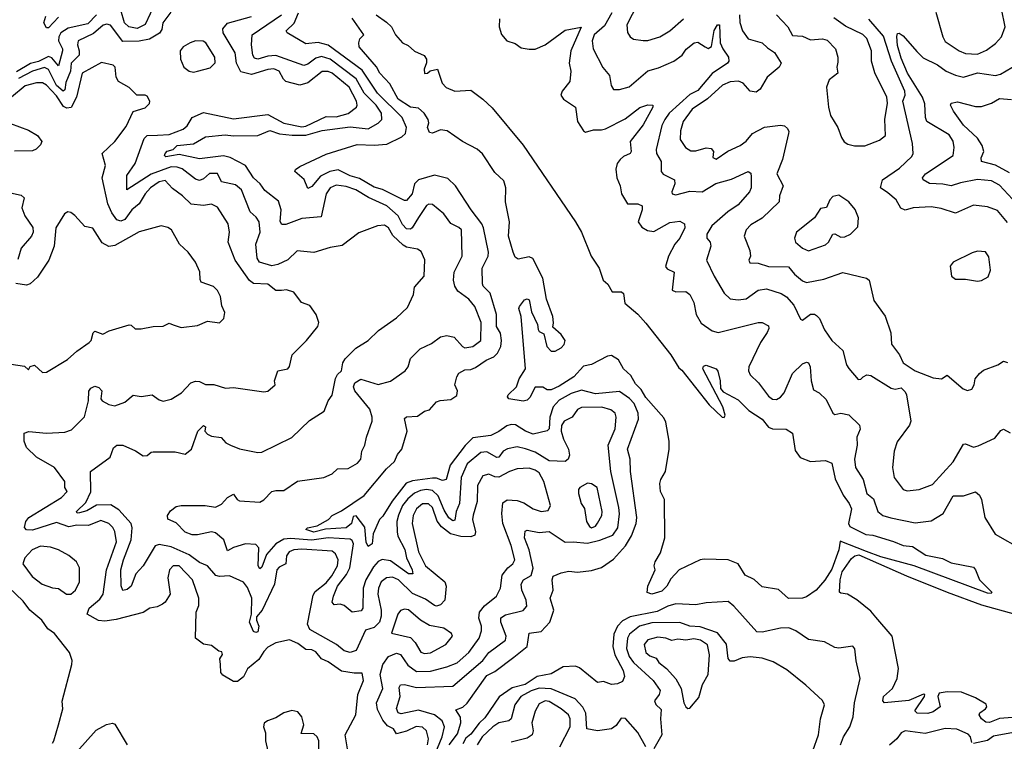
# Model space of a CAD drawing. Extents: x 1468344 to 1613994, y 525695 to 643861.
# Tile 286 of 427: x 1531671 to 1536569, y 603623 to 607210. Entities that reach past the tile are written whole.
import ezdxf

# ---------------------------------------------------------------- set-up
doc = ezdxf.new("R2010")
doc.units = 0

msp = doc.modelspace()

# ---------------------------------------------------------------- linework, layer by layer
at = {"layer": '0CON10XD'}
for points in [[(1534799.2, 607395), (1534691.5, 607185), (1534695, 607147.5), (1534708, 607125), (1534725, 607113.1), (1534772.1, 607107.9), (1534795, 607107.5), (1534855, 607124.5), (1534905, 607154.4), (1534973.1, 607215)], [(1532345, 607292.5), (1532295, 607186.3), (1532255, 607167.4), (1532214.3, 607174.3), (1532193.1, 607195), (1532175, 607258)], [(1532052.7, 607235), (1532010.4, 607189.6), (1531912.4, 607167.6), (1531875.8, 607145), (1531865.6, 607125), (1531864, 607105), (1531884.4, 607065), (1531884.1, 607055), (1531865, 606981.5), (1531830.6, 607020.6), (1531815, 607027.4), (1531765, 607002), (1531725, 606993.2), (1531655, 606951.5)], [(1532422.3, 607247.7), (1532382.5, 607195), (1532377.8, 607162.2), (1532367, 607143), (1532316.1, 607113.9), (1532265, 607104.6), (1532185, 607101.5), (1532122.5, 607182.5), (1532105, 607189.1), (1532087.2, 607182.8), (1532038, 607142), (1531962.9, 607105), (1531958.1, 607085), (1531967.3, 607055), (1531966.6, 607035), (1531928, 606995), (1531923.9, 606955), (1531901.4, 606898.6), (1531895, 606862.3), (1531887.1, 606855), (1531855, 606883.8), (1531815, 606962.7), (1531795, 606973), (1531735.3, 606955), (1531665, 606918.9)], [(1531865, 607222.5), (1531815, 607170), (1531805, 607169.4), (1531791.1, 607195), (1531801.5, 607228.5)], [(1533699.5, 603605), (1533703.9, 603635), (1533695.3, 603675), (1533674, 603694), (1533643.3, 603696.7), (1533595, 603673), (1533545, 603660), (1533530, 603685), (1533500.2, 603700.2), (1533478.1, 603728.1), (1533451.3, 603781.3), (1533445.3, 603815), (1533477.7, 603885), (1533463.5, 603955), (1533476.8, 604005), (1533505, 604045.3), (1533545, 604060.8), (1533565, 604054.6), (1533601.9, 604001.9), (1533645, 603970.2), (1533715, 603971), (1533795, 603993.2), (1533846.4, 604013.6), (1533905.7, 604064.3), (1533955.9, 604135), (1533967.9, 604172.1), (1533968.2, 604195), (1533954.7, 604235), (1533958.8, 604265), (1533983.3, 604296.7), (1534042.9, 604345), (1534062.3, 604385), (1534070.4, 604449.6), (1534098.8, 604485), (1534124.7, 604505.3), (1534133.8, 604525), (1534116.3, 604596.3), (1534074.8, 604705), (1534068.8, 604755), (1534075, 604808), (1534096, 604824), (1534145, 604820.4), (1534179.3, 604809.3), (1534225, 604778.7), (1534265, 604764.7), (1534299.7, 604770.3), (1534311.2, 604795), (1534278.6, 604915), (1534255, 604956.9), (1534235, 604971.6), (1534205, 604981.4), (1534145, 604976.8), (1534108, 604965), (1534055, 604935.4), (1534035, 604937.7), (1534005, 604951.8), (1533975, 604942.3), (1533948.2, 604895), (1533946, 604815), (1533926.5, 604746.5), (1533924.2, 604725), (1533938, 604665), (1533935, 604647.8), (1533915, 604638.9), (1533865, 604640.5), (1533814, 604654), (1533768.5, 604688.5), (1533747.7, 604717.7), (1533724.3, 604785), (1533705, 604803.2), (1533675, 604802.9), (1533645, 604778.4), (1533628.3, 604745), (1533623, 604705), (1533655.2, 604565.2), (1533689.2, 604495), (1533786.6, 604415), (1533792, 604395), (1533785.7, 604324.3), (1533765, 604301.6), (1533745, 604294.7), (1533735, 604297.9), (1533689.5, 604329.5), (1533625, 604358.5), (1533555, 604426.4), (1533525, 604438.4), (1533495, 604436.2), (1533468.6, 604415), (1533455.2, 604385), (1533453, 604355), (1533468.5, 604275), (1533468.6, 604245), (1533460.8, 604215), (1533435, 604188.1), (1533390.8, 604175), (1533345, 604073.9), (1533315, 604064.7), (1533285, 604072.2), (1533247.7, 604105), (1533115, 604179.2), (1533102.9, 604205), (1533130.2, 604349.8), (1533141.7, 604368.3), (1533195, 604410), (1533224.1, 604445), (1533251.5, 604495), (1533256, 604525), (1533241.5, 604555), (1533225, 604568), (1533075, 604578.9), (1533035, 604575.5), (1533011.5, 604565), (1532997.6, 604545), (1532995.3, 604504.7), (1532961.9, 604488.1), (1532950, 604475), (1532938.7, 604405), (1532877.1, 604275), (1532848.7, 604241.3), (1532848.5, 604225), (1532860.8, 604195), (1532855, 604167.3), (1532845, 604163.1), (1532835, 604168.1), (1532814.7, 604214.7), (1532824.8, 604255.2), (1532825.6, 604335), (1532805, 604387.5), (1532785, 604414.2), (1532715, 604445.5), (1532665, 604441.5), (1532646.5, 604446.5), (1532605, 604495.6), (1532565, 604512.4), (1532515, 604550.8), (1532425, 604589.3), (1532365, 604600.6), (1532345, 604594.4), (1532285, 604495.4), (1532249.5, 604455), (1532225.4, 604394.6), (1532205, 604377.4), (1532185, 604372), (1532175.7, 604395.7), (1532174.8, 604474.8), (1532186.9, 604525), (1532226.2, 604625), (1532230.4, 604685), (1532225.8, 604705), (1532165, 604773.3), (1532125, 604797.8), (1532053.2, 604796.8), (1532005, 604768.8), (1531968.3, 604758.3), (1531956.7, 604756.7), (1531954, 604765), (1532000.3, 604809.7), (1532025, 604862.5), (1532023.8, 604965), (1532120.9, 605035), (1532138, 605082), (1532155, 605095.5), (1532185, 605095.7), (1532246.8, 605066.8), (1532285, 605041.4), (1532305, 605044.2), (1532325, 605061.2), (1532335, 605062), (1532445, 605061.4), (1532495, 605050), (1532525.4, 605075), (1532557.1, 605165), (1532585, 605193.8), (1532595, 605186.7), (1532592.9, 605165), (1532605, 605150), (1532625, 605140), (1532672.9, 605132.9), (1532697, 605107), (1532720, 605095), (1532765, 605077.5), (1532855, 605059.5), (1532875, 605060.9), (1533025, 605133.3), (1533112.7, 605217.3), (1533185.3, 605264.7), (1533205.6, 605315), (1533225.7, 605344.3), (1533242.7, 605427.3), (1533252.6, 605447.4), (1533272, 605465), (1533278, 605505), (1533289.4, 605525), (1533342.7, 605577.3), (1533405, 605615.4), (1533455.2, 605664.8), (1533545, 605728), (1533599.7, 605780.3), (1533629.5, 605845), (1533635, 605880), (1533683.3, 605935), (1533686.9, 606016.9), (1533667.9, 606057.9), (1533649.3, 606069.3), (1533595, 606079), (1533578.9, 606088.9), (1533528, 606138), (1533505, 606175.4), (1533485, 606188.2), (1533450.8, 606185), (1533358.7, 606151.3), (1533275, 606087.5), (1533215, 606077.3), (1533135, 606052.8), (1533051.2, 606061.2), (1533005, 606016.5), (1532955, 605993.8), (1532925, 605986.7), (1532863.5, 606005), (1532851.8, 606025), (1532846.6, 606095), (1532867.7, 606155), (1532863.1, 606205), (1532848.1, 606228.1), (1532817.8, 606255), (1532774.6, 606365), (1532745, 606389.3), (1532675.6, 606405), (1532655, 606446.4), (1532615, 606445.9), (1532585, 606419.1), (1532565, 606411.2), (1532545, 606418.2), (1532478.6, 606468.6), (1532455, 606477.9), (1532425, 606478.4), (1532325, 606442.1), (1532204.2, 606364.2), (1532204.4, 606435.6), (1532245.2, 606494.8), (1532289.7, 606620.3), (1532305, 606634.8), (1532356.7, 606636.7), (1532415, 606640.4), (1532484.5, 606665.5), (1532505, 606683.1), (1532529.8, 606725), (1532585, 606749.5), (1532735, 606718), (1532905, 606739), (1532985, 606695.7), (1533075, 606677.7), (1533095, 606681.9), (1533195, 606729), (1533245, 606727.4), (1533305.2, 606744.8), (1533346.7, 606775), (1533350.4, 606785), (1533345.7, 606805), (1533309.6, 606875), (1533225, 606944.8), (1533205, 606952.8), (1533175, 606952.5), (1533105, 606897.3), (1533064.8, 606884.8), (1532995, 606903.8), (1532982.6, 606915), (1532961.3, 606955), (1532935, 606966.8), (1532905, 606963.3), (1532825, 606937.7), (1532770.8, 606950.8), (1532749.6, 606995), (1532742.5, 607045), (1532683.3, 607145), (1532681.3, 607165), (1532705, 607193.3), (1532823.9, 607226.1)], [(1533338.1, 605405), (1533367.4, 605422.6), (1533455, 605397.3), (1533515, 605412.7), (1533588.5, 605465), (1533603.6, 605485), (1533615, 605526), (1533663.8, 605575), (1533719.3, 605600.7), (1533765, 605634.5), (1533795, 605640.4), (1533831.7, 605631.7), (1533873.1, 605585), (1533885, 605579.5), (1533925, 605585.5), (1533965.4, 605615), (1533966.7, 605705), (1533935, 605784.4), (1533905, 605821.1), (1533850.6, 605860.6), (1533835.5, 605885.5), (1533828.9, 605915), (1533831.9, 605955), (1533872.3, 606035), (1533869.4, 606165), (1533855, 606178.2), (1533815, 606196.7), (1533780.9, 606245), (1533725, 606292.5), (1533705.9, 606294.1), (1533695, 606286.2), (1533655, 606227.3), (1533623.9, 606176.1), (1533615, 606169.6), (1533595, 606171.4), (1533575, 606191.8), (1533553, 606235), (1533497.6, 606285), (1533406.6, 606326.6), (1533343.1, 606365), (1533295, 606381.8), (1533245, 606387.7), (1533215, 606374.7), (1533195.2, 606345), (1533170, 606230), (1533075, 606222.4), (1532995, 606192.7), (1532975, 606191.5), (1532967, 606207), (1532972.6, 606265), (1532957.9, 606307.9), (1532890.9, 606360.9), (1532867.3, 606395), (1532834.7, 606425), (1532795, 606485.2), (1532718.2, 606525), (1532685, 606534.4), (1532565, 606518.7), (1532465, 606541.1), (1532425.9, 606534.1), (1532397.9, 606527.9), (1532391.8, 606535), (1532394.1, 606545), (1532405, 606557.1), (1532435, 606566), (1532454.6, 606585.4), (1532535, 606593.8), (1532595, 606628.4), (1532692.7, 606637.3), (1532735, 606632.6), (1532855, 606635.6), (1532915, 606659.1), (1532963.8, 606643.8), (1533025.8, 606635.8), (1533095, 606636.9), (1533175, 606659.2), (1533315, 606677.2), (1533405, 606668), (1533455, 606696.1), (1533473.3, 606715), (1533471.4, 606745), (1533444.4, 606785), (1533385.1, 606845.1), (1533345, 606916), (1533215, 607014.8), (1533171.8, 607028.2), (1533145, 607019.8), (1533105, 606988.7), (1533085, 606982.7), (1532945, 607032.5), (1532905, 607029.1), (1532855, 607013.5), (1532838.5, 607018.5), (1532830.3, 607035), (1532824.2, 607085), (1532828.2, 607135), (1532973.5, 607235)], [(1533807.9, 603605), (1533849.1, 603660.9), (1533864.8, 603715), (1533863.2, 603743.2), (1533840.9, 603779.1), (1533875, 603793.5), (1533897.2, 603812.8), (1533995, 603949.7), (1534035, 603969.3), (1534128.4, 604041.6), (1534194.7, 604095), (1534205, 604160.8), (1534265, 604169.7), (1534307.6, 604215), (1534328.3, 604275), (1534310, 604335), (1534325.2, 604374.8), (1534320.4, 604425), (1534325, 604443.8), (1534365, 604460.8), (1534401.9, 604468.1), (1534445, 604463.1), (1534515, 604471.6), (1534565, 604486.8), (1534625, 604528.2), (1534685, 604595.3), (1534715, 604644.6), (1534737.1, 604705), (1534741.2, 604735), (1534708.9, 604965), (1534708.1, 605025), (1534694.9, 605075), (1534749.8, 605225), (1534748.1, 605255), (1534727.3, 605302.7), (1534705, 605327.8), (1534655, 605361.5), (1534535, 605351.1), (1534465, 605368.7), (1534415, 605352.5), (1534355, 605319.3), (1534325.5, 605285), (1534307.4, 605235), (1534305, 605177.1), (1534295, 605167.1), (1534225, 605150.3), (1534186.4, 605165), (1534136.5, 605196.5), (1534115, 605198.1), (1534095, 605191.9), (1534055, 605162.5), (1534015, 605142.7), (1533925, 605131.2), (1533886.2, 605093.8), (1533812.3, 604995), (1533792.5, 604925), (1533775, 604919.7), (1533745, 604931.5), (1533725, 604931.7), (1533625, 604917.8), (1533594.2, 604905.8), (1533523.3, 604816.7), (1533477.6, 604742.4), (1533460.9, 604725), (1533428.9, 604655), (1533424, 604605), (1533405, 604591.4), (1533395, 604612.5), (1533387.9, 604687.9), (1533345, 604743.6), (1533330.1, 604739.9), (1533322, 604705), (1533295, 604684.8), (1533192.4, 604677.6), (1533135, 604663.1), (1533094.1, 604675.9), (1533102.5, 604685), (1533151.2, 604695), (1533207.5, 604725), (1533225, 604746), (1533271.5, 604768.5), (1533385, 604845.5), (1533495, 604977.3), (1533535, 605014.5), (1533550.5, 605049.5), (1533572, 605075), (1533598.2, 605165), (1533585, 605228), (1533595, 605235.4), (1533650.6, 605239.4), (1533685, 605264.3), (1533709.7, 605270.3), (1533745, 605310.8), (1533762.2, 605317.8), (1533815, 605321.8), (1533845, 605342.9), (1533848.9, 605365), (1533835.5, 605395.5), (1533844.7, 605435.3), (1533855, 605453.1), (1533885, 605470.4), (1533915, 605472.1), (1533939.1, 605480.9), (1533992, 605518), (1534030, 605535), (1534048.1, 605551.9), (1534064.1, 605585), (1534067.9, 605615), (1534062.5, 605652.5), (1534042.5, 605685), (1534043.6, 605745), (1534011.4, 605851.4), (1533976.2, 605885), (1533973, 605897), (1533971.2, 605975), (1534001.9, 606035), (1534003, 606055), (1533978.8, 606175), (1533969.2, 606195), (1533916.1, 606265), (1533839.1, 606385), (1533801.1, 606421.1), (1533735, 606437.9), (1533655, 606413.8), (1533634.6, 606395), (1533622.9, 606345), (1533595, 606311.9), (1533585, 606311.9), (1533476.2, 606366.2), (1533435, 606378.7), (1533361.6, 606421.6), (1533314.4, 606435), (1533255, 606463.7), (1533214, 606456), (1533167.5, 606432.5), (1533125, 606381.9), (1533105, 606372), (1533086.6, 606416.6), (1533040, 606455), (1533042.5, 606465), (1533065, 606481.2), (1533195, 606541.9), (1533350.6, 606589.4), (1533433.8, 606586.2), (1533497.7, 606592.3), (1533572.5, 606627.5), (1533590.8, 606645), (1533594.5, 606675), (1533573.5, 606725), (1533450.5, 606845), (1533375, 606959.6), (1533205, 607084.5), (1533155, 607097.9), (1533095, 607090), (1533001.1, 607145), (1532996.7, 607155), (1533036.2, 607193.8), (1533058.1, 607245)], [(1533443.9, 607233.9), (1533495, 607198.1), (1533520, 607175), (1533540, 607135), (1533575, 607095.7), (1533602.9, 607082.9), (1533635, 607054.5), (1533683.1, 607033.1), (1533694.2, 607015), (1533694, 606996), (1533682.5, 606965), (1533685, 606942.5), (1533700, 606945), (1533713, 606957), (1533750, 606965), (1533773.1, 606895), (1533793.2, 606873.2), (1533835, 606855.7), (1533915, 606860), (1533975, 606816), (1534021.7, 606771.7), (1534175, 606586.6), (1534435, 606205.4), (1534465.7, 606155), (1534513.3, 606035), (1534554, 605975), (1534573.9, 605915), (1534596.2, 605896.2), (1534617.4, 605857.4), (1534665, 605857.3), (1534675, 605850), (1534681.3, 605801.3), (1534745, 605747.3), (1534785, 605702.5), (1534909.4, 605545), (1534950.2, 605480.2), (1534965, 605468.8), (1535100.9, 605295), (1535165, 605234), (1535175, 605232.5), (1535180, 605245), (1535169.2, 605285), (1535069.5, 605475), (1535072, 605488), (1535085, 605492.2), (1535134.6, 605474.6), (1535143.1, 605463.1), (1535155.3, 605415), (1535157, 605377), (1535170, 605360), (1535245, 605321.2), (1535298.3, 605268.3), (1535363.8, 605225), (1535395.3, 605185.3), (1535415, 605176.8), (1535484.3, 605174.3), (1535515.5, 605155.5), (1535528.1, 605068.1), (1535553.6, 605033.6), (1535605, 605013.8), (1535678.6, 605018.6), (1535711.2, 605005), (1535727.1, 604927.1), (1535767.2, 604847.2), (1535797.5, 604805), (1535808.4, 604778.4), (1535793.6, 604705), (1535800.8, 604690.8), (1535880.5, 604650.5), (1535915, 604647.1), (1536017.1, 604617.1), (1536065, 604596.6), (1536111.8, 604591.8), (1536177.6, 604547.6), (1536261.7, 604531.7), (1536305, 604510.5), (1536415, 604489.4), (1536426, 604476), (1536445, 604425.8), (1536505.8, 604365), (1536503, 604357), (1536485, 604359.2), (1536120, 604495), (1535955, 604540), (1535883.6, 604566.4), (1535751.7, 604618.3), (1535745.4, 604575), (1535710.5, 604479.5), (1535675.5, 604424.5), (1535633.6, 604375), (1535585, 604341.8), (1535565, 604334.7), (1535495, 604333.3)], [(1534617, 607245), (1534579.6, 607180.4), (1534529.2, 607135), (1534517.9, 607105), (1534523.2, 607065), (1534572.4, 606972.4), (1534605, 606933.8), (1534613.7, 606883.7), (1534625, 606862.9), (1534653.9, 606863.9), (1534703.2, 606876.8), (1534795, 606955.7), (1534849.1, 606970.9), (1534925, 607004.6), (1534965.7, 607034.3), (1534986.2, 607063.8), (1535025.3, 607094.7), (1535045, 607098.8), (1535080.6, 607075), (1535095, 607067.5), (1535112.1, 607077.9), (1535125, 607156.2), (1535142.5, 607185), (1535152.5, 607185), (1535156.1, 607095), (1535168.8, 607065), (1535197.1, 607025), (1535199.2, 607005), (1535192.5, 606995), (1535115, 606943.6), (1535045, 606858.8), (1535005, 606838.9), (1534901.4, 606745), (1534879.8, 606715), (1534864.4, 606685), (1534836.7, 606565), (1534838.4, 606545), (1534861.5, 606505), (1534861.9, 606455), (1534872.1, 606442.1), (1534927.8, 606415), (1534930, 606395), (1534915.4, 606355), (1534917.1, 606345), (1534935, 606339.1), (1535005, 606358.4), (1535065, 606353.9), (1535133.4, 606396.6), (1535212.1, 606417.9), (1535295, 606456), (1535307.7, 606447.7), (1535309.4, 606429.4), (1535310, 606375), (1535301.2, 606355), (1535245, 606290), (1535194, 606256), (1535114.1, 606185), (1535089.1, 606145), (1535089.2, 606125), (1535105.7, 606105), (1535109.5, 606085), (1535086.9, 606015), (1535125.5, 605935), (1535175, 605851.4), (1535205, 605823.5), (1535245, 605817.5), (1535285, 605823.2), (1535345, 605866.2), (1535385, 605873.2), (1535458.6, 605848.6), (1535485, 605832.7), (1535521.5, 605791.5), (1535555, 605721.2), (1535565, 605716.2), (1535605, 605746.7), (1535625, 605746.5), (1535635, 605740), (1535649.1, 605725), (1535675, 605669.2), (1535710, 605615), (1535766.2, 605566.2), (1535783.3, 605495), (1535795, 605476), (1535841.7, 605421.7), (1535855, 605423.3), (1535865.8, 605434.2), (1535884.3, 605445.7), (1535905, 605441.9), (1536005, 605379.4), (1536025, 605374.4), (1536055, 605380), (1536075, 605361.2), (1536082.5, 605345), (1536104.3, 605215), (1536097.1, 605195), (1536035, 605112), (1536021.2, 605065), (1536012.3, 604985), (1536020.3, 604935), (1536065, 604874.1), (1536085, 604868.4), (1536144.8, 604875.2), (1536210.8, 604899.3), (1536315, 605012.5), (1536365, 605100), (1536375, 605101.9), (1536415, 605085.4), (1536438.7, 605091.3), (1536520.7, 605129.3), (1536551.5, 605168.5), (1536565, 605175.6), (1536597.1, 605157.1)], [(1535251.6, 607235), (1535252.6, 607197.4), (1535266.6, 607155), (1535295, 607116.2), (1535365, 607095.9), (1535390, 607070), (1535425, 607046.8), (1535457.9, 606995), (1535449.1, 606975), (1535389.1, 606925), (1535355, 606865.6), (1535335, 606849.6), (1535305, 606855.4), (1535270, 606895), (1535246.7, 606905), (1535205, 606902.3), (1535166.2, 606885), (1535092.3, 606817.7), (1535015.3, 606765), (1534971.8, 606705), (1534957.8, 606657.8), (1534956.2, 606615), (1534983.2, 606575), (1535009.2, 606559.2), (1535035, 606558), (1535085, 606572.7), (1535110.6, 606570.6), (1535121.4, 606555), (1535119.4, 606525), (1535135, 606516.5), (1535193.3, 606556.8), (1535255, 606584.8), (1535285, 606606.8), (1535316, 606644), (1535375, 606675.9), (1535455, 606686.9), (1535475, 606682.5), (1535490.2, 606670.2), (1535497.5, 606655), (1535495.5, 606645), (1535464.6, 606515), (1535437.3, 606445), (1535468.5, 606385), (1535450.6, 606335), (1535449.4, 606305), (1535365, 606223.9), (1535308.6, 606191.4), (1535285.4, 606165), (1535275.5, 606135), (1535303.1, 606063.1), (1535305.4, 606035), (1535298.1, 606015), (1535302.4, 606002.4), (1535345, 605999.6), (1535395, 605984), (1535495, 605981.6), (1535525.5, 605945), (1535565, 605912.5), (1535585, 605904.7), (1535670.2, 605919.8), (1535765, 605954.2), (1535883.3, 605925), (1535896, 605915), (1535920, 605815), (1535976.7, 605736.7), (1536004.2, 605654.2), (1536008.1, 605598.1), (1536047.8, 605545), (1536065.4, 605505.4), (1536125, 605464.6), (1536215, 605430), (1536255.7, 605424.3), (1536285, 605442.5), (1536364.6, 605374.6), (1536385, 605366.5), (1536406.9, 605373.1), (1536419.2, 605395), (1536424, 605425), (1536445, 605452), (1536465, 605467.5), (1536535.7, 605494.3), (1536565, 605513.3), (1536585, 605506.7)], [(1535435, 607234), (1535492.3, 607175), (1535515, 607131.5), (1535565, 607128.2), (1535605, 607110.8), (1535664.7, 607114.7), (1535688.1, 607108.1), (1535729.6, 607065), (1535740.5, 607025), (1535740.7, 606999.3), (1535736.4, 606975), (1535740.6, 606945), (1535698.2, 606911.8), (1535684.6, 606875), (1535694.5, 606775), (1535704.5, 606735), (1535741.1, 606675), (1535758.2, 606625), (1535772.7, 606602.7), (1535790.9, 606590.9), (1535822.9, 606582.9)], [(1535822.9, 606582.9), (1535875, 606583.3), (1535948.2, 606611.8), (1535978.2, 606635), (1535974, 606715), (1535987.5, 606795), (1535985, 606825.7), (1535925, 606945.7), (1535908.4, 607005), (1535907.9, 607055), (1535885, 607116.5), (1535865, 607137.2), (1535778.2, 607178.2), (1535720.6, 607220.6)], [(1536228.6, 607248.6), (1536263.5, 607125), (1536275, 607102.1), (1536343.6, 607055), (1536375, 607041.8), (1536435, 607039.7), (1536480.5, 607059.5), (1536525, 607091.8), (1536554, 607125), (1536572.5, 607175), (1536554.3, 607265)], [(1535495, 604333.3), (1535445, 604377.5), (1535365, 604390.8), (1535325, 604427.5), (1535278.9, 604448.9), (1535245, 604506), (1535195, 604525.6), (1535075, 604528.9), (1535055, 604524.6), (1534951.2, 604475), (1534909.5, 604430.5), (1534890, 604395), (1534865, 604369.2), (1534815.8, 604354.2), (1534792, 604362), (1534796, 604395), (1534832.5, 604475), (1534827.5, 604495), (1534832, 604515), (1534859.2, 604560.8), (1534879.4, 604635), (1534879.2, 604825), (1534858.8, 604865), (1534856, 604905), (1534860.8, 604925), (1534884.2, 604965), (1534901.8, 605075), (1534900.9, 605115), (1534885, 605210), (1534875, 605230.6), (1534785, 605332.1), (1534762.7, 605372.7), (1534735, 605400.5), (1534711.6, 605441.6), (1534674.5, 605474.5), (1534649.4, 605519.4), (1534615, 605540.5), (1534595, 605538.5), (1534515, 605496.9), (1534475, 605487.8), (1534426.7, 605435), (1534355, 605388.1), (1534315, 605370), (1534295, 605370), (1534273, 605383), (1534235, 605384), (1534208.3, 605331.7), (1534195, 605318.8), (1534175, 605314.2), (1534104.3, 605325), (1534098.1, 605335), (1534101.4, 605345), (1534142.5, 605385), (1534156.2, 605425), (1534187.1, 605475), (1534166.2, 605735), (1534153.3, 605775), (1534156.7, 605785), (1534181.7, 605818.3), (1534195, 605822.5), (1534205, 605817.5), (1534217.7, 605757.7), (1534246, 605695), (1534250.7, 605670.7), (1534255, 605660), (1534278.3, 605648.3), (1534292.5, 605585), (1534315, 605562.5), (1534335, 605562.9), (1534365, 605579.2), (1534380, 605595), (1534384, 605615), (1534365, 605646.2), (1534322.5, 605682.5), (1534327, 605703), (1534323.6, 605735), (1534291.9, 605821.9), (1534272.5, 605925), (1534223.3, 606023.3), (1534205, 606031.1), (1534150.7, 606020.7), (1534135, 606030.6), (1534125, 606054), (1534102.2, 606135), (1534107.3, 606205), (1534087.5, 606305), (1534090, 606375), (1534079.5, 606409.5), (1534035, 606451.2), (1533973.4, 606543.4), (1533946.6, 606566.6), (1533873.8, 606605), (1533798.2, 606658.2), (1533765, 606662.5), (1533725, 606645.8), (1533709.2, 606649.2), (1533698.8, 606675), (1533707, 606697), (1533703.3, 606715), (1533683.3, 606745), (1533655, 606771.2), (1533615, 606776), (1533553.8, 606815), (1533511.7, 606891.7), (1533462.2, 606945), (1533445.6, 606975.6), (1533360, 607075), (1533357.5, 607095), (1533363.3, 607115), (1533382.5, 607135), (1533325, 607217.3)], [(1534057.8, 607215), (1534056.1, 607175), (1534067.4, 607137.4), (1534095, 607105.7), (1534135, 607091.9), (1534165, 607070), (1534205, 607063.8), (1534235, 607063.5), (1534285, 607085.3), (1534385, 607158.9), (1534463.3, 607173.3), (1534413.3, 607055), (1534404.8, 606995), (1534412.2, 606955), (1534407.5, 606902.5), (1534370, 606855), (1534362.5, 606835), (1534376.2, 606815), (1534435, 606776), (1534446.2, 606705), (1534475, 606658.1), (1534485, 606651.5), (1534525, 606663.6), (1534565, 606662.5), (1534585, 606668.6), (1534682, 606718), (1534755, 606774.6), (1534795, 606787.5), (1534820, 606785), (1534820.8, 606775), (1534772.3, 606687.7), (1534707.9, 606605), (1534713.2, 606555), (1534708.4, 606545), (1534675, 606531.1), (1534657.2, 606515), (1534643.5, 606495), (1534637, 606467), (1534640.6, 606425), (1534657.8, 606385), (1534664.4, 606345), (1534694.2, 606295), (1534745, 606295.5), (1534766.7, 606285), (1534768, 606265), (1534747.3, 606205), (1534765, 606179.1), (1534793.1, 606163.1), (1534825, 606156.7), (1534905, 606202.4), (1534955, 606208.5), (1534978.6, 606195), (1534979.1, 606175), (1534955.3, 606125), (1534929.2, 606095), (1534898.6, 606035), (1534884, 605984), (1534891.6, 605971.6), (1534926.7, 605955), (1534916.2, 605866.2), (1534935, 605857.1), (1534985, 605858.6), (1535004.6, 605845), (1535024, 605805), (1535035.5, 605745), (1535061.1, 605701.1), (1535115, 605663.5), (1535145, 605654.7), (1535345, 605705.4), (1535365, 605705.5), (1535395, 605688.8), (1535397.3, 605675), (1535389.6, 605655), (1535355.5, 605605), (1535297.9, 605485), (1535296.4, 605465), (1535305, 605444.3), (1535345.6, 605405), (1535395, 605338.9), (1535415, 605323.3), (1535435, 605322.1), (1535455, 605333.2), (1535474.1, 605355), (1535515, 605452.1), (1535565, 605499.4), (1535585, 605508.1), (1535595, 605503.8), (1535602.5, 605485), (1535607.3, 605415), (1535619.8, 605369.8), (1535648.1, 605355), (1535681.8, 605321.8), (1535715, 605253.8), (1535725, 605248), (1535756.2, 605253.8), (1535796, 605246), (1535848, 605195), (1535851.9, 605175), (1535835.3, 605135), (1535837.3, 605095), (1535823, 605025), (1535828.3, 604985), (1535866.3, 604925), (1535884.7, 604854.7), (1535918.7, 604828.7), (1535939.2, 604765), (1535965, 604745.4), (1536003.9, 604733.9), (1536125, 604709.5), (1536205, 604719.6), (1536265, 604755.6), (1536315, 604844), (1536365, 604843.1), (1536425, 604864), (1536445, 604846), (1536454.4, 604825), (1536471.4, 604735), (1536522.4, 604652.4), (1536656.6, 604576.6)], [(1536585, 606202.2), (1536535, 606262.1), (1536485, 606280.9), (1536415, 606288.3), (1536325, 606248.1), (1536255, 606271.8), (1536205, 606280), (1536115, 606274.5), (1536075, 606263.3), (1536053.2, 606273.2), (1536030.9, 606315), (1535989.2, 606349.2), (1535952.9, 606375), (1535961.9, 606415), (1536046.9, 606473.1), (1536108.8, 606531.2), (1536114.6, 606545), (1536111.2, 606595), (1536064.1, 606805), (1536075.4, 606835), (1536074.1, 606855), (1536007.1, 607005), (1535968.3, 607128.3), (1535895, 607212.8)], [(1536609, 606319), (1536545, 606387.6), (1536505, 606408.7), (1536435, 606416), (1536350.6, 606399.4), (1536305, 606383.8), (1536263.1, 606393.1), (1536195.9, 606395.9), (1536164.4, 606415), (1536162.2, 606425), (1536177.3, 606445), (1536313.8, 606535), (1536319.7, 606575), (1536315, 606605.8), (1536295, 606637.3), (1536183.3, 606705), (1536176.1, 606725), (1536172.8, 606792.8), (1536161.2, 606825), (1536087.7, 606945), (1536055, 607019.1), (1536037.6, 607082.4), (1536033.4, 607126.6), (1536038, 607142), (1536045, 607144), (1536065, 607130.8), (1536133, 607053), (1536165, 607021.3), (1536236.9, 606986.9), (1536280, 606955), (1536325, 606934.3), (1536365.3, 606924.7), (1536435, 606947), (1536525, 606933.8), (1536549.6, 606940.4), (1536635, 606989.6)], [(1532535, 606950), (1532555, 606954), (1532618.8, 606971.2), (1532644.2, 606995.8), (1532641.5, 607025), (1532596.7, 607095), (1532583.5, 607103.5), (1532545, 607104.7), (1532518.6, 607095), (1532485, 607075.4), (1532469.2, 607055), (1532471.8, 607015), (1532487.8, 606975), (1532515, 606954.4), (1532535, 606950)], [(1532144.6, 606605.4), (1532200.7, 606679.3), (1532235, 606753.8), (1532295, 606771.9), (1532316.9, 606793.1), (1532318.5, 606805), (1532305, 606830), (1532295, 606835.6), (1532254.7, 606834.7), (1532215, 606873.8), (1532163.3, 606903.3), (1532151.2, 606925), (1532145.5, 606975), (1532136.2, 606985), (1532077.7, 606997.7), (1531981.9, 606945), (1531953.9, 606826.1), (1531926.6, 606773.4), (1531905, 606771), (1531888.8, 606778.8), (1531855, 606831.7), (1531805, 606885.7), (1531785, 606896.1), (1531755, 606896.4), (1531698.9, 606881.1), (1531630, 606825)], [(1536595, 606449.4), (1536525, 606488), (1536455.8, 606505.8), (1536454.2, 606524.2), (1536466.5, 606555), (1536458.9, 606585), (1536435, 606622.3), (1536365, 606686.4), (1536315.5, 606755), (1536300.8, 606785), (1536305, 606796.2), (1536335, 606801.4), (1536425, 606778.9), (1536455, 606779.4), (1536504.8, 606795.2), (1536545, 606818.8), (1536605, 606813.3)], [(1531625, 606693.8), (1531715, 606661.5), (1531760.4, 606635), (1531781.8, 606605), (1531775, 606587.8), (1531753.8, 606566.2), (1531735, 606558.2), (1531645, 606557.5)], [(1533301.4, 603585), (1533290.6, 603655), (1533343.8, 603755), (1533352.7, 603855), (1533380.6, 603925), (1533375, 603961.2), (1533335, 603961.1), (1533272, 603972), (1533205, 604018.3), (1533172.8, 604032.8), (1533145, 604067.8), (1533125, 604077.1), (1533095, 604078.8), (1533055, 604108.9), (1533012.7, 604127.3), (1532945, 604112.5), (1532905, 604090.8), (1532885, 604070), (1532861.1, 604028.9), (1532805, 603982.5), (1532785, 603944.2), (1532755, 603921.1), (1532735, 603921.1), (1532681.3, 603951.3), (1532672.5, 603965), (1532670, 604005), (1532667.1, 604032.9), (1532680, 604055), (1532677, 604067), (1532661.7, 604071.7), (1532625, 604098.8), (1532585, 604106), (1532545.8, 604135.8), (1532549.5, 604265), (1532562.3, 604297.7), (1532562.4, 604335), (1532531.6, 604425), (1532465, 604495.3), (1532435, 604495.3), (1532416.1, 604475), (1532408.7, 604435), (1532420, 604355), (1532394.5, 604315.5), (1532381.2, 604305), (1532355, 604292.2), (1532318.8, 604285), (1532285, 604262.9), (1532151.9, 604228.1), (1532095, 604219.7), (1532063.1, 604223.1), (1532006.2, 604255), (1532016.9, 604285), (1532070.5, 604329.5), (1532086.4, 604355), (1532103.8, 604475), (1532153.5, 604615), (1532145, 604665.6), (1532135.2, 604685.2), (1532114.6, 604705), (1532075, 604720), (1532014, 604696), (1531955, 604697.9), (1531915, 604688.7), (1531855, 604710.2), (1531735, 604672.1), (1531704.7, 604674.7), (1531695.4, 604685.4), (1531701.4, 604715), (1531716.4, 604735), (1531878.8, 604835), (1531907.3, 604865), (1531895.4, 604885), (1531895.2, 604915.2), (1531844.5, 604985), (1531754.7, 605035), (1531705, 605083.6), (1531692.7, 605115), (1531694.2, 605155), (1531716.4, 605163.6), (1531805, 605154.8), (1531895, 605160), (1531928.9, 605171.1), (1531993.6, 605236.4), (1532013.9, 605315), (1532015, 605364), (1532025, 605379.1), (1532045, 605388.8), (1532065, 605381.8), (1532079.2, 605365), (1532075.6, 605325), (1532081.9, 605315), (1532115, 605297.3), (1532145, 605290), (1532195, 605309.5), (1532235, 605344.3), (1532275, 605337.8), (1532330, 605345), (1532365, 605320), (1532385, 605314.2), (1532425, 605324), (1532476, 605355), (1532522.7, 605405), (1532545, 605413.3), (1532565, 605411.2), (1532595, 605397.3), (1532637.6, 605397.6), (1532695, 605378.1), (1532735, 605382.5), (1532885, 605360), (1532905, 605363.3), (1532942.5, 605395), (1532938.8, 605415), (1532954.4, 605465.6), (1533005.6, 605474.4), (1533013.5, 605486.5), (1533027.3, 605545), (1533097.8, 605615), (1533154, 605685), (1533158.6, 605705), (1533145.7, 605745), (1533115, 605790), (1533073.3, 605805), (1533035, 605856.2), (1532997.7, 605867.7), (1532973.6, 605863.6), (1532945, 605863.5), (1532905.3, 605895.3), (1532835, 605898.7), (1532815, 605913.8), (1532742.8, 606015), (1532708.2, 606105), (1532715.3, 606155), (1532708.1, 606195), (1532655, 606278.1), (1532625, 606293.1), (1532585, 606286.9), (1532524.1, 606294.1), (1532481.4, 606335), (1532431.1, 606371.1), (1532395, 606411.5), (1532365, 606404.5), (1532321.6, 606375), (1532295, 606345.2), (1532265, 606295.2), (1532228.9, 606265), (1532195, 606217.3), (1532175, 606208.5), (1532155, 606215.5), (1532130.1, 606250.1), (1532109.3, 606295), (1532081.6, 606425), (1532097.9, 606485), (1532081.9, 606545), (1532144.6, 606605.4)], [(1531625, 606350.2), (1531678.7, 606338.7), (1531693.2, 606325), (1531681.1, 606275), (1531696.7, 606235), (1531736.7, 606176.7), (1531738, 606155), (1531730, 606135), (1531678.2, 606075), (1531662.4, 606017.6)], [(1535595, 606062.2), (1535679.4, 606090.6), (1535694.6, 606105), (1535716.1, 606143.9), (1535725, 606146.2), (1535755, 606129.4), (1535775, 606130.6), (1535803.8, 606145), (1535839.7, 606180.3), (1535842.9, 606225), (1535826.6, 606266.6), (1535794.5, 606304.5), (1535745, 606338.6), (1535715, 606331.2), (1535701.2, 606315), (1535685, 606277.5), (1535655, 606272.5), (1535624.3, 606225), (1535534.4, 606155), (1535525.6, 606125), (1535530.6, 606105), (1535564.2, 606074.2), (1535595, 606062.2)], [(1531628.5, 605498.5), (1531695, 605488.8), (1531715, 605470), (1531723.6, 605486.4), (1531745, 605493.3), (1531785, 605457.1), (1531805, 605457.8), (1531908.4, 605521.6), (1531955, 605563.3), (1532017.1, 605605), (1532026.7, 605615), (1532036.9, 605653.1), (1532045, 605662), (1532085, 605647.5), (1532116.2, 605663.8), (1532215, 605693.3), (1532225, 605692.5), (1532245, 605673.8), (1532275, 605673.8), (1532335, 605685.7), (1532385, 605686.2), (1532415, 605702), (1532435, 605694.3), (1532475, 605680.6), (1532555, 605690.9), (1532605, 605711.1), (1532665, 605704.2), (1532686, 605725), (1532692, 605755), (1532677.3, 605787.3), (1532670.8, 605835), (1532655, 605863.8), (1532635, 605884), (1532574, 605905), (1532568.1, 605918.1), (1532567.3, 605957.3), (1532545.4, 606005.4), (1532509.4, 606055), (1532466.5, 606095), (1532425.5, 606165), (1532407.7, 606177.7), (1532374.8, 606185.2), (1532265, 606155.6), (1532145, 606088.6), (1532115, 606082.4), (1532081.3, 606101.3), (1532035, 606173.8), (1531995, 606182.5), (1531945, 606236.7), (1531925, 606252.5), (1531910, 606255), (1531893.8, 606245), (1531851.8, 606175), (1531842.2, 606085), (1531815.8, 606015), (1531795.8, 605985), (1531759.7, 605930.3), (1531722.9, 605897.1), (1531705, 605891.2), (1531651.5, 605898.5)], [(1536435, 605910.8), (1536455, 605914.2), (1536487.8, 605932.2), (1536500, 605965), (1536491.9, 606031.9), (1536475, 606055.7), (1536435, 606060), (1536409.2, 606050.8), (1536315, 606005.6), (1536299.2, 605985), (1536306.7, 605935), (1536325, 605921.2), (1536375, 605921.2), (1536435, 605910.8)], [(1533718.1, 603511.9), (1533772.2, 603645), (1533784.8, 603695), (1533772.1, 603725), (1533734, 603754), (1533655, 603778), (1533569.2, 603759.2), (1533554.5, 603765), (1533545.4, 603785.4), (1533563.7, 603845), (1533559.2, 603890.8), (1533565, 603903.6), (1533585, 603905.3), (1533645, 603889.8), (1533825, 603896.6), (1533974.7, 604025), (1534005, 604064.2), (1534086.9, 604125), (1534090.7, 604145), (1534064.2, 604215), (1534065, 604236.9), (1534087.9, 604252.1), (1534175, 604273.1), (1534194.5, 604295), (1534190.9, 604325), (1534168.2, 604375), (1534166.1, 604405), (1534177.5, 604425), (1534215, 604447.5), (1534225.7, 604484.3), (1534205.1, 604575.1), (1534181.9, 604635), (1534185, 604668), (1534195, 604671.9), (1534255, 604661.6), (1534305, 604666.2), (1534385, 604613.8), (1534424.5, 604614.5), (1534495, 604607.4), (1534557.3, 604622.7), (1534621.4, 604648.6), (1534645.5, 604685), (1534654.4, 604754.4), (1534652.1, 604785), (1534611.2, 604965), (1534597.6, 605095), (1534633.6, 605176.4), (1534637.9, 605235), (1534633.6, 605255), (1534611.5, 605271.5), (1534566.4, 605283.6), (1534465, 605282.1), (1534445, 605272.7), (1534420, 605235), (1534379.2, 605215), (1534366.8, 605193.2), (1534364.4, 605165), (1534376.2, 605125), (1534400.8, 605075), (1534405.7, 605045), (1534399.7, 605025), (1534385, 605013.4), (1534305, 605017.8), (1534235, 605059.8), (1534187.8, 605077.8), (1534145, 605086.2), (1534097.8, 605077.8), (1534076.4, 605065), (1534054.2, 605035.8), (1534045, 605034.7), (1533995, 605062.5), (1533965, 605059.5), (1533897.3, 605002.7), (1533867.8, 604935), (1533859.3, 604805), (1533842, 604765), (1533835, 604723.1), (1533825, 604719.6), (1533805, 604734.7), (1533781.8, 604771.8), (1533753.1, 604843.1), (1533725, 604869.3), (1533695, 604874.6), (1533665, 604870.5), (1533635, 604856.4), (1533601, 604829), (1533574.8, 604795), (1533555, 604747.8), (1533547.9, 604715), (1533548.1, 604665), (1533552.4, 604642.4), (1533587.2, 604577.2), (1533594.6, 604534.6), (1533623.1, 604475), (1533626.4, 604455), (1533605, 604455.3), (1533515, 604519.6), (1533473.6, 604526.4), (1533455, 604517.5), (1533430.3, 604489.7), (1533392.8, 604425), (1533379.8, 604385), (1533378.2, 604285), (1533368.9, 604271.1), (1533325, 604265.5), (1533285, 604298.9), (1533265, 604304.4), (1533235, 604302), (1533225.8, 604315), (1533231.3, 604345), (1533252.3, 604395), (1533297.5, 604452.5), (1533312.6, 604485), (1533331, 604605), (1533325, 604621.2), (1533315, 604627.5), (1533205, 604633.8), (1533125, 604622.4), (1533018.1, 604631.9), (1532985, 604627.1), (1532945, 604604), (1532899.1, 604550.9), (1532875, 604489.5), (1532865, 604481.2), (1532857.6, 604495), (1532860.6, 604585), (1532845, 604601.2), (1532793.8, 604605), (1532735, 604586.4), (1532705, 604569.7), (1532686.3, 604625), (1532645, 604659.1), (1532625, 604665.2), (1532555, 604649.7), (1532529.9, 604649.9), (1532495, 604662.5), (1532449.2, 604709.2), (1532407.8, 604727.8), (1532406.9, 604745), (1532420.6, 604769.4), (1532449.8, 604790.2), (1532475, 604795.3), (1532594.6, 604795.4), (1532645, 604787.1), (1532675, 604801.4), (1532704.3, 604835.7), (1532735, 604851.4), (1532752.2, 604825), (1532765, 604818.5), (1532865, 604811.3), (1532886.4, 604823.6), (1532925.4, 604864.6), (1532945, 604870.5), (1532985, 604869.4), (1533053.3, 604916.7), (1533184, 604935), (1533225, 604952.5), (1533252.8, 604977.2), (1533305, 604979.5), (1533351.9, 605005), (1533367.3, 605025), (1533373.5, 605065), (1533388.5, 605095), (1533395.6, 605135), (1533424.4, 605215), (1533424.4, 605235), (1533413.5, 605275), (1533338.5, 605365), (1533331.5, 605385), (1533338.1, 605405)], [(1534515, 604684.7), (1534535, 604692.9), (1534545, 604706.9), (1534566.5, 604745), (1534567.6, 604765), (1534544.2, 604885), (1534515, 604902.5), (1534495, 604905.6), (1534457.5, 604885), (1534450.8, 604875), (1534450.8, 604855), (1534464.3, 604805), (1534481.2, 604781.2), (1534491.1, 604715), (1534505, 604690.5), (1534515, 604684.7)], [(1531925, 604354.6), (1531948.5, 604375), (1531969.2, 604415), (1531968.6, 604485), (1531954.6, 604514.6), (1531916.2, 604546.2), (1531865, 604575.3), (1531825, 604588.4), (1531775, 604592.3), (1531733.1, 604575), (1531696.2, 604535), (1531686.7, 604505), (1531733.1, 604443.1), (1531783.5, 604403.5), (1531835, 604386.1), (1531865, 604383.1), (1531903.8, 604355), (1531925, 604354.6)], [(1536735, 603751.6), (1536545, 603736.7), (1536495, 603716.6), (1536477.5, 603717.5), (1536455.5, 603735), (1536444.2, 603755), (1536447.1, 603765), (1536475.7, 603784.3), (1536481, 603795), (1536478.4, 603808.4), (1536425, 603839.4), (1536355, 603868), (1536285, 603868.5), (1536245, 603861.8), (1536237.3, 603845), (1536250, 603795), (1536215, 603769.1), (1536188.3, 603761.7), (1536135, 603763.4), (1536123.1, 603775), (1536171.5, 603845), (1536173.8, 603855), (1536167.4, 603857.4), (1536093.6, 603826.4), (1535972.7, 603815), (1535963.9, 603825), (1535967.6, 603845), (1536012.9, 603885), (1536036.4, 603935), (1536042.2, 603985), (1536010.8, 604145), (1535929.4, 604239.4), (1535905, 604270), (1535835, 604325.7), (1535788.8, 604355), (1535755, 604358.8), (1535748.8, 604365), (1535752.2, 604425), (1535762.1, 604465), (1535808.8, 604531.2), (1535825, 604544.5), (1535845, 604549.4), (1536081.4, 604445), (1536285, 604363.6), (1536455, 604301.2), (1536622.5, 604255)], [(1531835, 603614.5), (1531841.2, 603625), (1531864.5, 603705.5), (1531885.8, 603785), (1531882.5, 603822.5), (1531930.5, 604005), (1531932.9, 604025), (1531918.2, 604065), (1531845, 604159.3), (1531811.5, 604181.5), (1531780.7, 604225), (1531721.2, 604275), (1531689.2, 604319.2), (1531615, 604390)], [(1533685, 604058.7), (1533715, 604063.5), (1533790, 604105), (1533824.3, 604145), (1533819.1, 604159.1), (1533781.2, 604185), (1533709.5, 604199.5), (1533665.6, 604225.6), (1533605, 604276.9), (1533585, 604280), (1533565, 604274), (1533552.5, 604255), (1533520.7, 604160.7), (1533615, 604138.6), (1533639.1, 604115), (1533666.5, 604066.5), (1533685, 604058.7)], [(1535754.6, 603605), (1535768.2, 603645), (1535800, 603695), (1535817.3, 603745), (1535823.5, 603815), (1535851.8, 603935), (1535832.3, 604022.3), (1535825, 604082.5), (1535815, 604095.6), (1535745, 604086.2), (1535725, 604088.8), (1535675, 604116.9), (1535595, 604129.6), (1535532.3, 604172.3), (1535496.3, 604186.3), (1535455, 604185.5), (1535365, 604166.2), (1535337.6, 604167.6), (1535223.3, 604295), (1535195, 604318.2), (1535085, 604311.9), (1535035, 604301.7), (1534935, 604305.6), (1534895, 604294.4), (1534842.5, 604267.5), (1534708.4, 604241.6), (1534668.9, 604221.1), (1534645, 604194.7), (1534626.3, 604155), (1534622.1, 604095), (1534632.1, 604052.1), (1534672.6, 603975), (1534678.9, 603945), (1534670, 603920), (1534645, 603908.6), (1534615, 603905.7), (1534575, 603920.8), (1534545, 603915.8), (1534455, 603988.8), (1534435, 603997.3), (1534375, 603992.8), (1534315, 603958.2), (1534245.3, 603944.7), (1534185.3, 603905), (1534121.3, 603888.7), (1534055.5, 603844.5), (1533985, 603739.7), (1533956.5, 603713.5), (1533915, 603658.9), (1533890.8, 603639.2), (1533875, 603610.8)], [(1535616.8, 603575), (1535643.9, 603655), (1535653.8, 603735), (1535673.5, 603805), (1535665, 603825.3), (1535582, 603902), (1535487.5, 603977.5), (1535418.1, 604018.2), (1535365, 604036), (1535305, 604043.1), (1535265, 604037.8), (1535225, 604020.9), (1535205, 604021.9), (1535194.6, 604035), (1535186, 604106), (1535142.4, 604162.4), (1535055, 604191.4), (1535005, 604195.2), (1534955, 604213.8), (1534815, 604212.2), (1534753.4, 604195), (1534704.2, 604155), (1534694, 604135), (1534688.8, 604085), (1534702.6, 604045), (1534725, 604014.8), (1534821.4, 603925), (1534857.3, 603875), (1534852.7, 603855), (1534828.5, 603825), (1534835, 603805.6), (1534861.6, 603781.6), (1534858.1, 603735), (1534864.6, 603655), (1534825, 603586)], [(1534995, 603786.5), (1535005, 603787.9), (1535048.7, 603841.3), (1535068.2, 603905), (1535095.2, 603955), (1535102.3, 604052.3), (1535091.8, 604101.8), (1535057.5, 604125), (1535025, 604132.4), (1534985, 604126.6), (1534945, 604131.4), (1534915, 604124.3), (1534885, 604136.1), (1534845, 604140.9), (1534795, 604127.5), (1534778, 604105), (1534785.6, 604065), (1534805, 604047.1), (1534836.8, 604036.8), (1534850.9, 604015), (1534888.4, 603985), (1534935, 603933.2), (1534961.4, 603885), (1534975, 603814.2), (1534985, 603794.4), (1534995, 603786.5)], [(1534785, 603595.7), (1534746.5, 603666.5), (1534685, 603735.8), (1534662.7, 603737.3), (1534638.8, 603701.2), (1534615, 603684.5), (1534545, 603674.6), (1534492.9, 603685), (1534487.2, 603762.8), (1534472.8, 603792.8), (1534433.7, 603833.7), (1534315, 603884.2), (1534255, 603887.9), (1534215, 603874.2), (1534163.6, 603845), (1534133.4, 603805), (1534115, 603734.4), (1534104, 603725), (1534055, 603715.2), (1534025, 603695.7), (1533970.9, 603645), (1533946.2, 603605)], [(1534357.7, 603595), (1534409.2, 603695), (1534410, 603735), (1534401.1, 603755), (1534365, 603784.8), (1534305, 603820.6), (1534285, 603824.8), (1534255, 603809.1), (1534235, 603773.1), (1534218.9, 603715), (1534225.4, 603674.6), (1534220, 603655), (1534195, 603638.9), (1534115, 603618.5)], [(1533156.7, 603495), (1533158.5, 603625), (1533151.3, 603645), (1533135, 603659.4), (1533071.7, 603661.7), (1533084.6, 603705), (1533075.4, 603745), (1533055, 603769.2), (1533025, 603776), (1532985.7, 603764.3), (1532945, 603739.2), (1532904.5, 603725.5), (1532887.1, 603712.9), (1532883.5, 603695), (1532893.6, 603665), (1532894.6, 603625), (1532906, 603574)], [(1531955, 603570.6), (1532051.7, 603678.3), (1532102.8, 603707.2), (1532133.1, 603713.1), (1532145, 603708.6), (1532205.5, 603605.5)], [(1536407.2, 603617.2), (1536400, 603645), (1536388.3, 603658.3), (1536332.9, 603682.9), (1536275, 603686.7), (1536175, 603661.9), (1536075.2, 603674.8), (1536055, 603664.6), (1536034.4, 603635), (1535996.9, 603603.1)], [(1536922.9, 603615), (1536905, 603626.1), (1536875, 603627.3), (1536825, 603613.5), (1536705, 603657), (1536615, 603666.9), (1536515, 603648), (1536485, 603627.5), (1536415, 603612.5)]]:
    msp.add_lwpolyline(points, dxfattribs=at)

doc.saveas('drawing.dxf')
